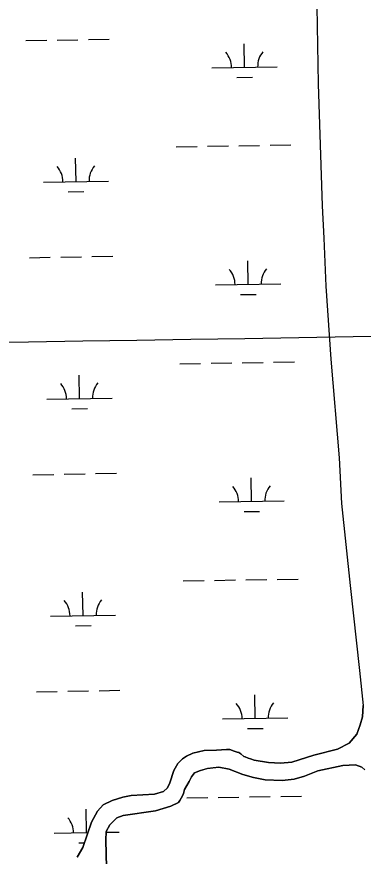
# Model space of a CAD drawing. Extents: x 3855477 to 3893699, y 299188 to 325115.
# Drawn here: x 3861881 to 3862412, y 319017 to 320303 of the extents above; entities that cross this region are included whole.
import ezdxf

# ---------------------------------------------------------------- set-up
doc = ezdxf.new("R2010")
doc.units = 0
for name, color, linetype in [('V-GRID-MAJR', 7, 'Continuous'), ('V-TOPO-SHOR', 7, 'Continuous'), ('V-WETL-SWMP', 7, 'Continuous')]:
    doc.layers.add(name, color=color, linetype=linetype)

msp = doc.modelspace()

# ---------------------------------------------------------------- linework, layer by layer
at = {"layer": 'V-GRID-MAJR'}
msp.add_spline([(3859493.4, 319767), (3864801.7, 319851.5), (3870110.1, 319936.8), (3875418.4, 320022.9), (3880726.7, 320109.8), (3886035, 320197.4), (3891343.3, 320285.8)], degree=3, dxfattribs=at)
at = {"layer": 'V-TOPO-SHOR'}
for points in [[(3862340, 320379), (3862342.7, 320200.8), (3862349, 320013.6), (3862351.3, 319964), (3862354.6, 319890.3), (3862362.3, 319778.4), (3862375.1, 319627.3), (3862378.9, 319557.2), (3862391.8, 319431.7), (3862406.3, 319301.5), (3862411.7, 319248.1)], [(3861982.1, 319030.1), (3861995.4, 319068.8), (3862004.4, 319086), (3862013.3, 319095.4), (3862027, 319102.1), (3862043.2, 319107.3), (3862055.8, 319109.8), (3862092, 319111.7), (3862105.6, 319115.8), (3862111.9, 319121.6), (3862115.1, 319129.4), (3862121.5, 319148.2), (3862127.8, 319158.7), (3862134.7, 319166), (3862141, 319170.1), (3862150.5, 319174.8), (3862167.8, 319178.9), (3862187.1, 319179.3), (3862202.3, 319180.3), (3862207.6, 319180.2), (3862213.9, 319178.1), (3862218.6, 319176.5), (3862221.2, 319176), (3862224.3, 319173.9), (3862229, 319169.6), (3862231.1, 319169.1), (3862235.3, 319167), (3862238.9, 319165.9), (3862244.7, 319164.3), (3862266.7, 319160.5), (3862285, 319159.4), (3862302.3, 319160.9), (3862336.4, 319171.7), (3862372.6, 319180.9), (3862390.4, 319190.3), (3862402, 319203.8), (3862407.3, 319218.4), (3862411.1, 319230.5), (3862411.7, 319248.1)], [(3862414.3, 319149.3), (3862409.6, 319153.5), (3862400.2, 319156.7), (3862380.8, 319155.7), (3862342.5, 319147.6), (3862322.1, 319139.3), (3862305.8, 319134.7), (3862287.5, 319132.7), (3862261.8, 319133.9), (3862243.5, 319137.6), (3862227.3, 319141.9), (3862206.4, 319150.4), (3862190.7, 319153.1), (3862172.9, 319151.1), (3862162.4, 319148), (3862153.4, 319144.4), (3862148.7, 319138.7), (3862145, 319131.3), (3862137.6, 319119.3), (3862136.5, 319113.1), (3862134.9, 319109.4), (3862130.7, 319102.1), (3862128.6, 319099), (3862117, 319093.8), (3862093.4, 319086.6), (3862043.6, 319079.5), (3862034.2, 319075.9), (3862023.1, 319065), (3862017.8, 319054.5), (3862017.2, 319041.4), (3862020.2, 318916.2)], [(3861973.1, 319015.5), (3861982.1, 319030.1)]]:
    msp.add_lwpolyline(points, dxfattribs=at)
at = {"layer": 'V-WETL-SWMP'}
for p, q in [((3861894.5, 320266.9), (3861926.5, 320267.4)), ((3861942.4, 320267.7), (3861974.4, 320268.2)), ((3861990.4, 320268.4), (3862022.4, 320269)), ((3862230, 320225.9), (3862229.4, 320261.9)), ((3862180, 320225.1), (3862280, 320226.7)), ((3862218.3, 320210.3), (3862242.3, 320210.7)), ((3862125.1, 320104.1), (3862157.1, 320104.6)), ((3862173.1, 320104.9), (3862205.1, 320105.4)), ((3862221.1, 320105.7), (3862253.1, 320106.2)), ((3862269.1, 320106.5), (3862301.1, 320107)), ((3861971.4, 320050.9), (3861970.8, 320086.9)), ((3861921.4, 320050), (3862021.4, 320051.7)), ((3861959.6, 320035.2), (3861983.6, 320035.6)), ((3861899.9, 319934.2), (3861931.9, 319934.8)), ((3861947.9, 319935), (3861979.9, 319935.5)), ((3861995.9, 319935.8), (3862027.9, 319936.3)), ((3862235.4, 319893.3), (3862234.8, 319929.3)), ((3862185.4, 319892.5), (3862285.4, 319894.1)), ((3862223.7, 319877.7), (3862247.7, 319878)), ((3862130.6, 319771.5), (3862162.6, 319772)), ((3862178.6, 319772.3), (3862210.5, 319772.8)), ((3862226.5, 319773), (3862258.5, 319773.6)), ((3862274.5, 319773.8), (3862306.5, 319774.3)), ((3861976.8, 319718.2), (3861976.2, 319754.2)), ((3861926.8, 319717.4), (3862026.8, 319719)), ((3861965.1, 319702.6), (3861989.1, 319703)), ((3861905.3, 319601.6), (3861937.3, 319602.1)), ((3861953.3, 319602.4), (3861985.3, 319602.9)), ((3862001.3, 319603.2), (3862033.3, 319603.7)), ((3862240.8, 319560.6), (3862240.3, 319596.6)), ((3862190.9, 319559.8), (3862290.8, 319561.5)), ((3862229.1, 319545), (3862253.1, 319545.4)), ((3862280, 319441.2), (3862312, 319441.7)), ((3862136, 319438.9), (3862168, 319439.4)), ((3862184, 319439.6), (3862216, 319440.2)), ((3862232, 319440.4), (3862264, 319440.9)), ((3861982.2, 319385.6), (3861981.6, 319421.6)), ((3861932.2, 319384.8), (3862032.2, 319386.4)), ((3861970.5, 319370), (3861994.5, 319370.4)), ((3861910.7, 319269), (3861942.7, 319269.5)), ((3861958.7, 319269.8), (3861990.7, 319270.3)), ((3862006.7, 319270.5), (3862038.7, 319271.1)), ((3862246.3, 319228), (3862245.7, 319264)), ((3862196.3, 319227.2), (3862296.3, 319228.8)), ((3862234.5, 319212.4), (3862258.5, 319212.8)), ((3862189.4, 319107), (3862221.4, 319107.5)), ((3862237.4, 319107.8), (3862269.4, 319108.3)), ((3862285.4, 319108.6), (3862317.4, 319109.1)), ((3862141.4, 319106.2), (3862173.4, 319106.7)), ((3861987.7, 319053), (3861987.1, 319089)), ((3861937.7, 319052.2), (3861989.9, 319053)), ((3862017.8, 319053.5), (3862037.6, 319053.8)), ((3861975.9, 319037.3), (3861984.6, 319037.5))]:
    msp.add_line(p, q, dxfattribs=at)
for points in [[(3862340, 320379), (3862342.7, 320200.8), (3862349, 320013.6), (3862351.3, 319964), (3862354.6, 319890.3), (3862362.3, 319778.4), (3862375.1, 319627.3), (3862378.9, 319557.2), (3862391.8, 319431.7), (3862406.3, 319301.5), (3862411.7, 319248.1), (3862411.1, 319230.5), (3862407.3, 319218.4), (3862402, 319203.8), (3862390.4, 319190.3), (3862372.6, 319180.9), (3862336.4, 319171.7), (3862302.3, 319160.9), (3862285, 319159.4), (3862266.7, 319160.5), (3862244.7, 319164.3), (3862238.9, 319165.9), (3862235.3, 319167), (3862231.1, 319169.1), (3862229, 319169.6), (3862224.3, 319173.9), (3862221.2, 319176), (3862218.6, 319176.5), (3862213.9, 319178.1), (3862207.6, 319180.2), (3862202.3, 319180.3), (3862187.1, 319179.3), (3862167.8, 319178.9), (3862150.5, 319174.8), (3862141, 319170.1), (3862134.7, 319166), (3862127.8, 319158.7), (3862121.5, 319148.2), (3862115.1, 319129.4), (3862111.9, 319121.6), (3862105.6, 319115.8), (3862092, 319111.7), (3862055.8, 319109.8), (3862043.2, 319107.3), (3862027, 319102.1), (3862013.3, 319095.4), (3862004.4, 319086), (3861995.4, 319068.8), (3861982.1, 319030.1), (3861973.1, 319015.5)], [(3862020.2, 318916.2), (3862017.2, 319041.4), (3862017.8, 319054.5), (3862023.1, 319065), (3862034.2, 319075.9), (3862043.6, 319079.5), (3862093.4, 319086.6), (3862117, 319093.8), (3862128.6, 319099), (3862130.7, 319102.1), (3862134.9, 319109.4), (3862136.5, 319113.1), (3862137.6, 319119.3), (3862145, 319131.3), (3862148.7, 319138.7), (3862153.4, 319144.4), (3862162.4, 319148), (3862172.8, 319151.1), (3862190.7, 319153.1), (3862206.4, 319150.4), (3862227.3, 319141.9), (3862243.5, 319137.6), (3862261.8, 319133.9), (3862287.5, 319132.7), (3862305.8, 319134.7), (3862322.1, 319139.3), (3862342.5, 319147.6), (3862380.8, 319155.7), (3862400.2, 319156.7), (3862409.6, 319153.5), (3862414.3, 319149.3)]]:
    msp.add_lwpolyline(points, dxfattribs=at)
for centre, start, end in [((3862174.8, 320225.5), 0.1615, 41.7052), ((3862285.2, 320227.3), 140.1615, 181.7052), ((3861916.1, 320050.4), 0.1615, 41.7052), ((3862026.6, 320052.2), 140.1615, 181.7052), ((3862180.2, 319892.9), 0.1615, 41.7052), ((3862290.7, 319894.7), 140.1615, 181.7052), ((3861921.6, 319717.8), 0.1615, 41.7052), ((3862032, 319719.6), 140.1615, 181.7052), ((3862185.6, 319560.2), 0.1615, 41.7052), ((3862296.1, 319562), 140.1615, 181.7052), ((3861927, 319385.2), 0.1615, 41.7052), ((3862037.5, 319387), 140.1615, 181.7052), ((3862191, 319227.6), 0.1615, 41.7052), ((3862301.5, 319229.4), 140.1615, 181.7052), ((3861932.4, 319052.5), 0.1615, 41.7052)]:
    msp.add_arc(centre, 35.2, start, end, dxfattribs=at)

doc.saveas('drawing.dxf')
